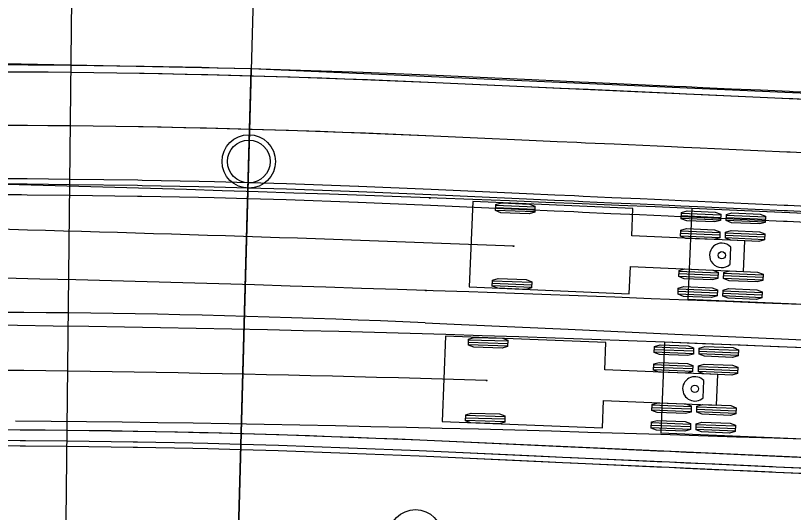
# Model space of a CAD drawing. Extents: x -70 to 701944, y -4 to 666871.
# Drawn here: x 664924 to 664996.9, y 656686.7 to 656733.2 of the extents above; entities that cross this region are included whole.
import ezdxf

# ---------------------------------------------------------------- set-up
doc = ezdxf.new("R2010")
doc.units = 0
for name, color, linetype in [('R_Detour', 7, 'Continuous'), ('R_Drive', 7, 'Continuous'), ('R_Horz Alg', 7, 'Continuous'), ('R_Horz Alg Annot', 7, 'Continuous'), ('R_No Plot', 7, 'Continuous'), ('R_Proposed Road', 7, 'Continuous'), ('R_Striping', 7, 'Continuous'), ('R_Water', 7, 'Continuous'), ('T_Indications', 7, 'Continuous'), ('T_Vehicle Path Rt', 7, 'Continuous')]:
    doc.layers.add(name, color=color, linetype=linetype)

msp = doc.modelspace()

# ---------------------------------------------------------------- linework, layer by layer
at = {"layer": 'R_Detour'}
msp.add_line((664948.011, 656796.596), (664944.911, 656685.1), dxfattribs=at)
at = {"layer": 'R_Drive'}
msp.add_lwpolyline([(664999.161, 656725.334), (664996.784, 656725.442), (664996.448, 656725.457), (664993.74, 656725.579), (664991.037, 656725.702), (664988.34, 656725.823), (664986.794, 656725.893), (664985.65, 656725.945), (664982.967, 656726.066), (664980.293, 656726.187), (664977.628, 656726.307), (664976.804, 656726.345), (664974.972, 656726.427), (664972.326, 656726.547), (664966.814, 656726.796), (664963.387, 656726.951), (664956.56, 656727.238), (664956.531, 656727.239), (664949.732, 656727.476), (664946.092, 656727.584), (664942.902, 656727.667), (664941.446, 656727.702), (664936.07, 656727.812), (664935.65, 656727.819), (664929.238, 656727.91), (664925.205, 656727.946), (664924.683, 656727.949), (664922.405, 656727.961)], dxfattribs=at)
at = {"layer": 'R_Horz Alg'}
msp.add_circle((664961.469, 656684.496), 2.5, dxfattribs=at)
at = {"layer": 'R_Horz Alg Annot'}
msp.add_lwpolyline([(664928.781, 656685.973), (664930.753, 656866.889)], dxfattribs=at)
at = {"layer": 'R_No Plot'}
for points in [[(664946.11, 656728.25), (664793.811, 656731.333), (664794.944, 656682.847), (664896.068, 656685.209), (664944.911, 656685.1)], [(665096.712, 656721.594), (664946.11, 656728.25), (664944.915, 656685.244), (665094.763, 656678.473)]]:
    msp.add_lwpolyline(points, close=True, dxfattribs=at)
msp.add_circle((664945.87, 656719.587), 2.5, dxfattribs=at)
at = {"layer": 'R_Proposed Road'}
msp.add_line((665376.697, 656674.744), (664961.875, 656693.487), dxfattribs=at)
for points in [[(664999.192, 656726), (664996.814, 656726.108), (664996.478, 656726.123), (664993.77, 656726.245), (664991.067, 656726.368), (664988.37, 656726.489), (664986.824, 656726.559), (664985.68, 656726.611), (664982.998, 656726.732), (664980.323, 656726.853), (664977.658, 656726.973), (664976.834, 656727.011), (664975.002, 656727.093), (664972.356, 656727.213), (664966.844, 656727.462), (664963.417, 656727.617), (664956.586, 656727.904), (664956.557, 656727.905), (664949.753, 656728.142), (664946.11, 656728.25), (664942.918, 656728.334), (664941.461, 656728.369), (664936.082, 656728.479), (664935.661, 656728.486), (664929.245, 656728.576), (664925.21, 656728.612), (664924.687, 656728.616), (664922.408, 656728.628)], [(664999.161, 656725.334), (664996.784, 656725.442), (664996.448, 656725.457), (664993.74, 656725.579), (664991.037, 656725.702), (664988.34, 656725.823), (664986.794, 656725.893), (664985.65, 656725.945), (664982.967, 656726.066), (664980.293, 656726.187), (664977.628, 656726.307), (664976.804, 656726.345), (664974.972, 656726.427), (664972.326, 656726.547), (664966.814, 656726.796), (664963.387, 656726.951), (664956.56, 656727.238), (664956.531, 656727.239), (664949.732, 656727.476), (664946.092, 656727.584), (664942.902, 656727.667), (664941.446, 656727.702), (664936.07, 656727.812), (664935.65, 656727.819), (664929.238, 656727.91), (664925.205, 656727.946), (664924.683, 656727.949), (664922.405, 656727.961)], [(664998.936, 656720.34), (664996.558, 656720.447), (664996.222, 656720.462), (664993.514, 656720.585), (664990.811, 656720.707), (664988.114, 656720.828), (664986.568, 656720.898), (664985.424, 656720.95), (664982.742, 656721.071), (664980.068, 656721.192), (664977.402, 656721.312), (664976.578, 656721.35), (664974.746, 656721.432), (664972.101, 656721.552), (664966.588, 656721.801), (664963.162, 656721.956), (664956.369, 656722.241), (664956.34, 656722.242), (664949.574, 656722.478), (664945.953, 656722.586), (664942.779, 656722.669), (664941.33, 656722.703), (664935.981, 656722.813), (664935.563, 656722.82), (664929.183, 656722.91), (664925.171, 656722.946), (664924.651, 656722.949), (664922.385, 656722.961)], [(664998.71, 656715.345), (664996.332, 656715.452), (664995.997, 656715.467), (664993.288, 656715.59), (664990.585, 656715.712), (664987.889, 656715.834), (664986.342, 656715.903), (664985.199, 656715.955), (664982.516, 656716.076), (664979.842, 656716.197), (664977.176, 656716.318), (664976.353, 656716.355), (664974.521, 656716.438), (664971.875, 656716.557), (664966.363, 656716.806), (664962.936, 656716.961), (664956.178, 656717.245), (664956.149, 656717.246), (664949.417, 656717.481), (664945.814, 656717.588), (664942.656, 656717.67), (664941.214, 656717.705), (664935.893, 656717.814), (664935.476, 656717.821), (664929.129, 656717.91), (664925.137, 656717.946), (664924.619, 656717.949), (664922.365, 656717.961)], [(664998.688, 656714.845), (664996.31, 656714.953), (664995.974, 656714.968), (664993.266, 656715.09), (664990.563, 656715.212), (664987.866, 656715.334), (664986.32, 656715.404), (664985.176, 656715.456), (664982.494, 656715.577), (664979.819, 656715.698), (664977.154, 656715.818), (664976.33, 656715.855), (664974.498, 656715.938), (664971.852, 656716.058), (664966.34, 656716.307), (664962.913, 656716.461), (664956.158, 656716.745), (664956.13, 656716.746), (664949.402, 656716.981), (664945.8, 656717.088), (664942.643, 656717.17), (664941.203, 656717.205), (664935.884, 656717.314), (664935.468, 656717.321), (664929.124, 656717.41), (664925.133, 656717.446), (664924.616, 656717.449), (664922.363, 656717.461)], [(664998.642, 656713.846), (664996.264, 656713.954), (664995.929, 656713.969), (664993.221, 656714.091), (664990.518, 656714.213), (664987.821, 656714.335), (664986.275, 656714.405), (664985.131, 656714.457), (664982.448, 656714.578), (664979.774, 656714.699), (664977.109, 656714.819), (664976.285, 656714.856), (664974.453, 656714.939), (664971.807, 656715.059), (664966.295, 656715.308), (664962.868, 656715.462), (664956.12, 656715.746), (664956.091, 656715.747), (664949.37, 656715.982), (664945.772, 656716.088), (664942.619, 656716.171), (664941.179, 656716.205), (664935.866, 656716.314), (664935.45, 656716.321), (664929.113, 656716.411), (664925.127, 656716.446), (664924.61, 656716.449), (664922.359, 656716.461)], [(665075.19, 656688.365), (665065.2, 656688.817), (665055.21, 656689.268), (665045.221, 656689.719), (665035.231, 656690.171), (665025.241, 656690.622), (665015.251, 656691.073), (665005.261, 656691.525), (664995.271, 656691.976), (664985.282, 656692.427), (664975.292, 656692.879), (664965.302, 656693.33), (664961.875, 656693.485), (664955.278, 656693.762), (664955.249, 656693.763), (664948.678, 656693.992), (664945.161, 656694.097), (664942.078, 656694.177), (664940.67, 656694.211), (664935.476, 656694.317), (664935.069, 656694.324), (664928.873, 656694.412), (664924.976, 656694.446), (664922.27, 656694.461)], [(664997.649, 656691.869), (664995.271, 656691.976), (664994.936, 656691.991), (664992.228, 656692.114), (664989.525, 656692.236), (664986.828, 656692.358), (664985.282, 656692.427), (664984.138, 656692.479), (664981.455, 656692.6), (664978.781, 656692.721), (664976.116, 656692.842), (664975.292, 656692.879), (664973.46, 656692.961), (664970.814, 656693.081), (664965.302, 656693.33), (664961.875, 656693.485), (664955.278, 656693.762), (664955.249, 656693.763), (664948.678, 656693.992), (664945.161, 656694.097), (664942.078, 656694.177), (664940.67, 656694.211), (664935.476, 656694.317), (664935.069, 656694.324), (664928.873, 656694.412), (664924.976, 656694.446), (664924.471, 656694.45), (664922.27, 656694.461)], [(665075.122, 656686.867), (665065.132, 656687.318), (665055.143, 656687.769), (665045.153, 656688.221), (665035.163, 656688.672), (665025.173, 656689.123), (665015.183, 656689.575), (665005.194, 656690.026), (664995.204, 656690.478), (664985.214, 656690.929), (664975.224, 656691.38), (664965.234, 656691.832), (664961.808, 656691.986), (664955.22, 656692.263), (664955.192, 656692.264), (664948.631, 656692.493), (664945.119, 656692.597), (664942.041, 656692.678), (664940.636, 656692.711), (664935.449, 656692.817), (664935.043, 656692.825), (664928.857, 656692.912), (664924.965, 656692.946), (664922.264, 656692.961)], [(664997.582, 656690.37), (664995.204, 656690.478), (664994.868, 656690.493), (664992.16, 656690.615), (664989.457, 656690.737), (664986.76, 656690.859), (664985.214, 656690.929), (664984.07, 656690.981), (664981.388, 656691.102), (664978.713, 656691.223), (664976.048, 656691.343), (664975.224, 656691.38), (664973.392, 656691.463), (664970.747, 656691.583), (664965.234, 656691.832), (664961.808, 656691.986), (664955.22, 656692.263), (664955.192, 656692.264), (664948.631, 656692.493), (664945.119, 656692.597), (664942.041, 656692.678), (664940.636, 656692.711), (664935.449, 656692.817), (664935.043, 656692.825), (664928.857, 656692.912), (664924.965, 656692.946), (664924.461, 656692.95), (664922.264, 656692.961)], [(665075.145, 656687.366), (665065.155, 656687.818), (665055.165, 656688.269), (665045.175, 656688.72), (665035.186, 656689.172), (665025.196, 656689.623), (665015.206, 656690.074), (665005.216, 656690.526), (664995.226, 656690.977), (664985.237, 656691.428), (664975.247, 656691.88), (664965.257, 656692.331), (664961.83, 656692.486), (664955.239, 656692.763), (664955.211, 656692.764), (664948.647, 656692.993), (664945.133, 656693.097), (664942.053, 656693.178), (664940.647, 656693.211), (664935.458, 656693.317), (664935.052, 656693.325), (664928.862, 656693.412), (664924.969, 656693.446), (664922.266, 656693.461)], [(664997.604, 656690.87), (664995.226, 656690.977), (664994.891, 656690.992), (664992.183, 656691.115), (664989.48, 656691.237), (664986.783, 656691.359), (664985.237, 656691.428), (664984.093, 656691.48), (664981.41, 656691.601), (664978.736, 656691.722), (664976.071, 656691.843), (664975.247, 656691.88), (664973.415, 656691.963), (664970.769, 656692.082), (664965.257, 656692.331), (664961.83, 656692.486), (664955.239, 656692.763), (664955.211, 656692.764), (664948.647, 656692.993), (664945.133, 656693.097), (664942.053, 656693.178), (664940.647, 656693.211), (664935.458, 656693.317), (664935.052, 656693.325), (664928.862, 656693.412), (664924.969, 656693.446), (664924.464, 656693.45), (664922.266, 656693.461)]]:
    msp.add_lwpolyline(points, dxfattribs=at)
msp.add_arc((664918.367, 655730.539), 963.93, 87.413018, 91.33807, dxfattribs=at)
at = {"layer": 'R_Striping'}
msp.add_lwpolyline([(665075.665, 656699.333), (665065.675, 656699.785), (665055.684, 656700.236), (665045.693, 656700.688), (665035.702, 656701.139), (665025.712, 656701.59), (665015.721, 656702.042), (665005.73, 656702.493), (664995.74, 656702.945), (664985.749, 656703.396), (664975.758, 656703.847), (664965.768, 656704.299), (664962.371, 656704.452)], dxfattribs=at)
msp.add_arc((664918.367, 655730.539), 974.93, 87.413018, 91.33807, dxfattribs=at)
at = {"layer": 'R_Water'}
msp.add_circle((664945.87, 656719.587), 2, dxfattribs=at)
at = {"layer": 'T_Indications'}
msp.add_line((665378.209, 656708.21), (664963.387, 656726.953), dxfattribs=at)
for radius in [997.43, 992.43]:
    msp.add_arc((664918.367, 655730.539), radius, 87.413018, 91.33807, dxfattribs=at)
at = {"layer": 'T_Vehicle Path Rt'}
for p, q in [((664966.841, 656715.829), (664966.491, 656707.837)), ((664981.827, 656715.174), (664966.841, 656715.829)), ((664968.992, 656715.497), (664972.656, 656715.354)), ((664968.974, 656715.039), (664972.638, 656714.896)), ((664968.983, 656715.268), (664972.647, 656715.125)), ((664981.715, 656712.61), (664981.827, 656715.174)), ((664987.332, 656715.183), (664986.961, 656706.691)), ((665040.282, 656712.868), (664987.332, 656715.183)), ((664986.359, 656714.288), (664990.022, 656714.127)), ((664986.369, 656714.516), (664990.032, 656714.356)), ((664986.379, 656714.745), (664990.042, 656714.585)), ((664990.555, 656714.104), (664994.218, 656713.944)), ((664990.565, 656714.333), (664994.228, 656714.173)), ((664990.575, 656714.562), (664994.238, 656714.402)), ((664992.304, 656712.147), (664981.715, 656712.61)), ((664986.287, 656712.639), (664989.95, 656712.479)), ((664986.297, 656712.868), (664989.96, 656712.708)), ((664986.307, 656713.097), (664989.97, 656712.937)), ((664990.493, 656712.685), (664994.156, 656712.524)), ((664990.503, 656712.914), (664994.166, 656712.753)), ((664990.483, 656712.456), (664994.146, 656712.295)), ((664992.179, 656709.283), (664992.304, 656712.147)), ((664990.916, 656709.964), (664990.986, 656711.578)), ((664981.477, 656707.181), (664981.589, 656709.746)), ((664981.589, 656709.746), (664992.179, 656709.283)), ((664986.132, 656709.088), (664989.795, 656708.928)), ((664986.142, 656709.317), (664989.805, 656709.157)), ((664990.338, 656709.134), (664994.001, 656708.974)), ((664968.687, 656708.42), (664972.351, 656708.278)), ((664986.122, 656708.859), (664989.785, 656708.699)), ((664990.318, 656708.676), (664993.981, 656708.516)), ((664990.328, 656708.905), (664993.991, 656708.745)), ((664966.491, 656707.837), (664981.477, 656707.181)), ((664966.491, 656707.837), (664966.491, 656707.837)), ((664968.669, 656707.962), (664972.333, 656707.82)), ((664968.678, 656708.191), (664972.342, 656708.049)), ((664986.07, 656707.669), (664989.733, 656707.509)), ((664990.265, 656707.485), (664993.929, 656707.325)), ((664986.049, 656707.211), (664989.713, 656707.051)), ((664986.059, 656707.44), (664989.723, 656707.28)), ((664990.245, 656707.027), (664993.909, 656706.867)), ((664990.255, 656707.256), (664993.919, 656707.096)), ((664986.961, 656706.691), (665039.91, 656704.376)), ((664986.961, 656706.691), (664986.961, 656706.691)), ((664964.3, 656703.235), (664963.98, 656695.242)), ((664979.288, 656702.635), (664964.3, 656703.235)), ((664966.435, 656702.446), (664970.1, 656702.331)), ((664966.442, 656702.675), (664970.107, 656702.56)), ((664966.449, 656702.904), (664970.114, 656702.789)), ((664979.186, 656700.071), (664979.288, 656702.635)), ((664984.794, 656702.665), (664984.454, 656694.172)), ((665037.751, 656700.545), (664984.794, 656702.665)), ((664983.824, 656701.766), (664987.488, 656701.619)), ((664983.833, 656701.995), (664987.497, 656701.848)), ((664983.842, 656702.224), (664987.506, 656702.077)), ((664988.03, 656701.827), (664991.693, 656701.68)), ((664988.039, 656702.056), (664991.703, 656701.909)), ((664988.02, 656701.598), (664991.684, 656701.451)), ((664983.767, 656700.346), (664987.431, 656700.199)), ((664983.776, 656700.575), (664987.44, 656700.428)), ((664987.973, 656700.407), (664991.637, 656700.26)), ((664989.777, 656699.647), (664979.186, 656700.071)), ((664983.758, 656700.117), (664987.422, 656699.97)), ((664987.954, 656699.949), (664991.618, 656699.802)), ((664987.964, 656700.178), (664991.627, 656700.031)), ((664989.662, 656696.782), (664989.777, 656699.647)), ((664988.397, 656697.459), (664988.461, 656699.074)), ((664978.968, 656694.642), (664979.071, 656697.206)), ((664979.071, 656697.206), (664989.662, 656696.782)), ((664983.616, 656696.566), (664987.279, 656696.419)), ((664983.625, 656696.795), (664987.289, 656696.648)), ((664987.821, 656696.627), (664991.485, 656696.48)), ((664983.606, 656696.337), (664987.27, 656696.19)), ((664987.803, 656696.169), (664991.467, 656696.022)), ((664987.812, 656696.398), (664991.476, 656696.251)), ((664963.98, 656695.242), (664978.968, 656694.642)), ((664963.98, 656695.242), (664963.98, 656695.242)), ((664966.16, 656695.368), (664969.825, 656695.253)), ((664966.167, 656695.597), (664969.832, 656695.482)), ((664966.174, 656695.826), (664969.839, 656695.711)), ((664983.559, 656695.146), (664987.223, 656694.999)), ((664983.54, 656694.688), (664987.204, 656694.541)), ((664983.55, 656694.917), (664987.213, 656694.77)), ((664987.737, 656694.52), (664991.401, 656694.373)), ((664987.746, 656694.749), (664991.41, 656694.602)), ((664987.755, 656694.978), (664991.419, 656694.831)), ((664984.454, 656694.172), (665037.411, 656692.052)), ((664984.454, 656694.172), (664984.454, 656694.172))]:
    msp.add_line(p, q, dxfattribs=at)
for points in [[(664962.827, 656716.173), (664960.145, 656716.272), (664956.793, 656716.393), (664953.441, 656716.511), (664950.088, 656716.626), (664946.736, 656716.739), (664943.383, 656716.848), (664940.031, 656716.955), (664936.678, 656717.058), (664933.325, 656717.159), (664929.972, 656717.256), (664926.619, 656717.35), (664923.266, 656717.439), (664919.912, 656717.525), (664917.565, 656717.582)], [(664997.922, 656714.72), (664994.392, 656714.875), (664990.862, 656715.029), (664987.332, 656715.183), (664987.332, 656715.183), (664983.919, 656715.331), (664980.505, 656715.475), (664977.091, 656715.616), (664973.677, 656715.755), (664970.263, 656715.89), (664966.849, 656716.022), (664966.849, 656716.022), (664963.497, 656716.148), (664962.827, 656716.173)], [(664962.457, 656707.509), (664959.781, 656707.599), (664956.436, 656707.71), (664953.09, 656707.818), (664949.744, 656707.924), (664946.399, 656708.026), (664943.053, 656708.125), (664939.707, 656708.222), (664936.361, 656708.315), (664933.015, 656708.405), (664929.669, 656708.492), (664926.322, 656708.575), (664922.976, 656708.656), (664919.63, 656708.733), (664917.288, 656708.784)], [(664997.549, 656706.187), (664994.019, 656706.329), (664990.488, 656706.47), (664986.958, 656706.609), (664983.543, 656706.741), (664980.129, 656706.871), (664976.715, 656706.999), (664973.301, 656707.125), (664969.886, 656707.249), (664966.472, 656707.37), (664966.472, 656707.37), (664963.127, 656707.486), (664962.457, 656707.509)], [(664998.916, 656702.1), (664995.385, 656702.241), (664991.855, 656702.383), (664988.324, 656702.524), (664984.794, 656702.665), (664984.794, 656702.665), (664981.38, 656702.798), (664977.966, 656702.926), (664974.551, 656703.049), (664971.136, 656703.166), (664967.721, 656703.276), (664964.306, 656703.383), (664964.306, 656703.383), (664960.967, 656703.481), (664957.629, 656703.574), (664954.29, 656703.662), (664950.951, 656703.744), (664947.612, 656703.822), (664944.273, 656703.894), (664940.933, 656703.961), (664937.594, 656704.023), (664934.254, 656704.08), (664930.915, 656704.132), (664927.575, 656704.179), (664924.235, 656704.22), (664920.895, 656704.256)], [(664998.574, 656693.549), (664995.043, 656693.673), (664991.511, 656693.793), (664987.98, 656693.909), (664984.448, 656694.023), (664981.033, 656694.129), (664977.618, 656694.231), (664974.203, 656694.329), (664970.788, 656694.424), (664967.373, 656694.515), (664963.957, 656694.602), (664963.957, 656694.602), (664960.631, 656694.682), (664957.304, 656694.759), (664953.978, 656694.832), (664950.651, 656694.9), (664947.324, 656694.964), (664943.998, 656695.024), (664940.671, 656695.08), (664937.344, 656695.131), (664934.017, 656695.178), (664930.691, 656695.221), (664927.364, 656695.259), (664924.037, 656695.292)]]:
    msp.add_lwpolyline(points, dxfattribs=at)
for points in [[(664968.972, 656714.982), (664968.994, 656715.553), (664969.514, 656715.706), (664972.152, 656715.603), (664972.658, 656715.411), (664972.636, 656714.84), (664972.116, 656714.687), (664969.478, 656714.79)], [(664986.356, 656714.231), (664986.381, 656714.802), (664986.902, 656714.952), (664989.539, 656714.837), (664990.045, 656714.642), (664990.02, 656714.071), (664989.499, 656713.921), (664986.862, 656714.036)], [(664990.552, 656714.047), (664990.577, 656714.619), (664991.098, 656714.768), (664993.735, 656714.653), (664994.241, 656714.459), (664994.216, 656713.887), (664993.695, 656713.737), (664991.058, 656713.853)], [(664986.284, 656712.582), (664986.309, 656713.154), (664986.83, 656713.304), (664989.467, 656713.188), (664989.972, 656712.994), (664989.948, 656712.422), (664989.427, 656712.272), (664986.79, 656712.388)], [(664990.48, 656712.399), (664990.505, 656712.97), (664991.026, 656713.12), (664993.663, 656713.005), (664994.168, 656712.81), (664994.143, 656712.239), (664993.623, 656712.089), (664990.986, 656712.204)], [(664986.119, 656708.803), (664986.144, 656709.374), (664986.664, 656709.524), (664989.302, 656709.408), (664989.807, 656709.214), (664989.782, 656708.642), (664989.262, 656708.493), (664986.624, 656708.608)], [(664990.315, 656708.619), (664990.34, 656709.191), (664990.86, 656709.34), (664993.498, 656709.225), (664994.003, 656709.03), (664993.978, 656708.459), (664993.458, 656708.309), (664990.82, 656708.425)], [(664968.667, 656707.905), (664968.689, 656708.477), (664969.209, 656708.629), (664971.847, 656708.527), (664972.353, 656708.334), (664972.331, 656707.763), (664971.811, 656707.611), (664969.173, 656707.713)], [(664986.047, 656707.154), (664986.072, 656707.726), (664986.592, 656707.875), (664989.23, 656707.76), (664989.735, 656707.565), (664989.71, 656706.994), (664989.19, 656706.844), (664986.552, 656706.96)], [(664990.243, 656706.971), (664990.268, 656707.542), (664990.788, 656707.692), (664993.426, 656707.577), (664993.931, 656707.382), (664993.906, 656706.811), (664993.386, 656706.661), (664990.748, 656706.776)], [(664966.433, 656702.389), (664966.451, 656702.961), (664966.97, 656703.117), (664969.608, 656703.034), (664970.116, 656702.846), (664970.098, 656702.274), (664969.58, 656702.118), (664966.941, 656702.201)], [(664983.822, 656701.709), (664983.844, 656702.281), (664984.364, 656702.432), (664987.002, 656702.327), (664987.508, 656702.134), (664987.485, 656701.562), (664986.965, 656701.411), (664984.328, 656701.516)], [(664988.018, 656701.541), (664988.041, 656702.113), (664988.561, 656702.264), (664991.199, 656702.159), (664991.705, 656701.966), (664991.682, 656701.394), (664991.162, 656701.243), (664988.524, 656701.348)], [(664983.756, 656700.06), (664983.778, 656700.632), (664984.298, 656700.783), (664986.936, 656700.678), (664987.442, 656700.485), (664987.419, 656699.914), (664986.899, 656699.762), (664984.262, 656699.868)], [(664987.952, 656699.892), (664987.975, 656700.464), (664988.495, 656700.615), (664991.133, 656700.51), (664991.639, 656700.317), (664991.616, 656699.746), (664991.096, 656699.594), (664988.458, 656699.7)], [(664983.604, 656696.28), (664983.627, 656696.852), (664984.147, 656697.003), (664986.785, 656696.898), (664987.291, 656696.705), (664987.268, 656696.133), (664986.748, 656695.982), (664984.11, 656696.087)], [(664987.801, 656696.112), (664987.824, 656696.684), (664988.344, 656696.835), (664990.981, 656696.73), (664991.487, 656696.537), (664991.465, 656695.965), (664990.945, 656695.814), (664988.307, 656695.919)], [(664966.158, 656695.311), (664966.176, 656695.883), (664966.694, 656696.039), (664969.333, 656695.957), (664969.841, 656695.768), (664969.823, 656695.197), (664969.305, 656695.04), (664966.666, 656695.123)], [(664983.538, 656694.631), (664983.561, 656695.203), (664984.081, 656695.354), (664986.719, 656695.249), (664987.225, 656695.056), (664987.202, 656694.485), (664986.682, 656694.333), (664984.044, 656694.439)], [(664987.735, 656694.463), (664987.758, 656695.035), (664988.278, 656695.187), (664990.915, 656695.081), (664991.421, 656694.888), (664991.399, 656694.317), (664990.879, 656694.165), (664988.241, 656694.271)]]:
    msp.add_lwpolyline(points, close=True, dxfattribs=at)
for centre, radius in [((664962.827, 656716.173), 0.0417), ((664962.827, 656716.173), 0.0417), ((664970.662, 656711.658), 0.0417), ((664990.144, 656710.806), 0.34), ((664962.457, 656707.509), 0.0417), ((664962.457, 656707.509), 0.0417), ((664968.137, 656699.079), 0.0417), ((664987.621, 656698.299), 0.34)]:
    msp.add_circle(centre, radius, dxfattribs=at)
for centre, radius, start, end in [((664815.709, 652721.285), 3993.381, 87.776222, 88.550273), ((664990.144, 656710.806), 1.143, 42.49644, 312.49644), ((664899.131, 654487.747), 2212.408, 88.212624, 91.631599), ((664987.621, 656698.299), 1.143, 42.70762, 312.70762)]:
    msp.add_arc(centre, radius, start, end, dxfattribs=at)

doc.saveas('drawing.dxf')
